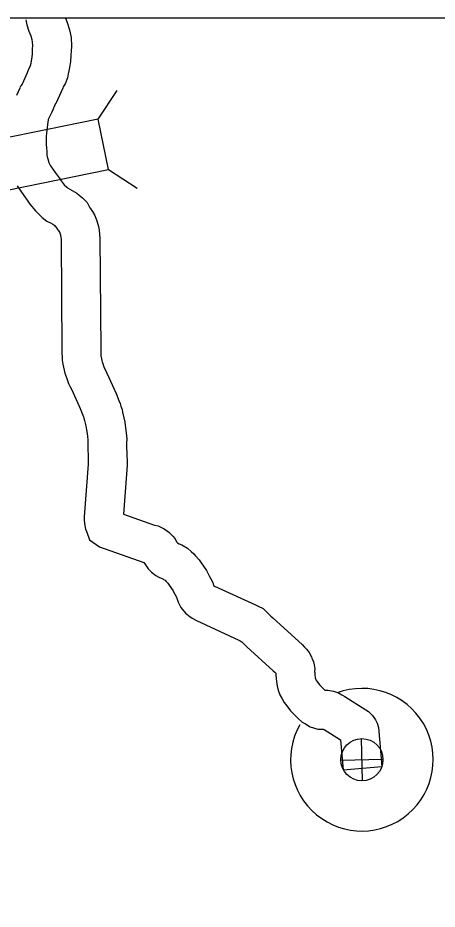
# Model space of a CAD drawing. Extents: x 1377389 to 1380723, y 1168351 to 1170484.
# Drawn here: x 1377841.4 to 1377873.7, y 1170320 to 1170388.8 of the extents above; entities that cross this region are included whole.
import ezdxf

# ---------------------------------------------------------------- set-up
doc = ezdxf.new("R2010")
doc.units = 0
doc.layers.add('B_Fill', color=7, linetype='Continuous')
doc.layers.add('B_Text', color=7, linetype='Continuous')

msp = doc.modelspace()

# ---------------------------------------------------------------- linework, layer by layer
at = {"layer": 'B_Fill'}
for p, q in [((1377847.561, 1170380.966), (1377849.016, 1170383.169)), ((1377848.355, 1170377.086), (1377850.558, 1170375.631)), ((1377867.934, 1170329.93), (1377867.859, 1170333.185)), ((1377866.269, 1170331.52), (1377869.524, 1170331.595)), ((1377866.44, 1170330.785), (1377869.429, 1170331.042))]:
    msp.add_line(p, q, dxfattribs=at)
for points in [[(1377841.937, 1170388.771), (1377841.945, 1170388.714)], [(1377845.02, 1170388.771), (1377845.029, 1170388.74), (1377845.165, 1170388.398), (1377845.346, 1170387.848), (1377845.454, 1170387.245), (1377845.49, 1170386.596), (1377845.456, 1170386.202), (1377845.447, 1170385.883), (1377845.412, 1170385.406), (1377845.342, 1170384.952), (1377845.293, 1170384.686), (1377845.244, 1170384.442), (1377845.177, 1170384.148), (1377845.011, 1170383.681), (1377844.86, 1170383.437), (1377844.824, 1170383.349), (1377844.317, 1170382.207), (1377844.282, 1170382.154)], [(1377841.965, 1170388.604), (1377842.049, 1170388.227), (1377842.196, 1170387.745), (1377842.344, 1170387.374), (1377842.43, 1170387.111), (1377842.469, 1170386.896), (1377842.483, 1170386.645), (1377842.459, 1170386.375), (1377842.45, 1170386.032), (1377842.429, 1170385.745), (1377842.384, 1170385.453), (1377842.347, 1170385.255), (1377842.311, 1170385.075), (1377842.29, 1170384.986), (1377842.175, 1170384.8), (1377842.063, 1170384.522), (1377841.675, 1170383.649), (1377841.592, 1170383.523), (1377841.505, 1170383.361)], [(1377841.51, 1170383.358), (1377841.256, 1170382.77)], [(1377844.264, 1170382.167), (1377843.97, 1170381.489), (1377843.785, 1170381.127), (1377843.703, 1170380.937), (1377843.681, 1170380.877), (1377843.666, 1170380.754), (1377843.588, 1170380.093), (1377843.573, 1170379.905), (1377843.55, 1170379.59), (1377843.544, 1170379.402), (1377843.539, 1170379.084), (1377843.54, 1170378.977), (1377843.559, 1170378.74), (1377843.583, 1170378.449), (1377843.602, 1170378.167), (1377843.626, 1170378.048), (1377843.668, 1170377.89), (1377843.754, 1170377.625), (1377843.791, 1170377.518), (1377843.879, 1170377.357), (1377844.05, 1170377.092), (1377844.226, 1170376.851), (1377844.533, 1170376.434), (1377844.687, 1170376.2), (1377844.939, 1170375.904), (1377845.133, 1170375.706), (1377845.177, 1170375.662), (1377845.549, 1170375.451), (1377845.896, 1170375.249), (1377846.085, 1170375.101), (1377846.343, 1170374.893), (1377846.689, 1170374.529), (1377846.9, 1170374.124)], [(1377841.299, 1170375.823), (1377841.577, 1170375.392), (1377841.807, 1170375.077), (1377842.07, 1170374.719), (1377842.283, 1170374.397), (1377842.722, 1170373.879), (1377843.014, 1170373.582), (1377843.218, 1170373.382), (1377843.593, 1170373.081), (1377843.875, 1170372.952), (1377844.051, 1170372.852), (1377844.208, 1170372.76), (1377844.221, 1170372.75), (1377844.242, 1170372.733)], [(1377846.914, 1170374.134), (1377846.94, 1170374.1), (1377847.109, 1170373.838), (1377847.294, 1170373.528), (1377847.455, 1170373.111), (1377847.575, 1170372.677), (1377847.618, 1170372.419), (1377847.665, 1170372.041), (1377847.688, 1170371.805), (1377847.759, 1170363.192), (1377847.76, 1170362.673), (1377847.769, 1170362.632), (1377847.797, 1170362.482), (1377847.829, 1170362.357), (1377847.862, 1170362.237), (1377847.903, 1170362.111), (1377847.967, 1170361.922), (1377848.013, 1170361.786), (1377848.061, 1170361.699), (1377848.225, 1170361.374), (1377848.938, 1170359.789), (1377849.141, 1170359.25), (1377849.237, 1170359.026), (1377849.295, 1170358.832), (1377849.389, 1170358.57), (1377849.438, 1170358.36), (1377849.523, 1170357.917), (1377849.597, 1170357.594), (1377849.671, 1170357.163), (1377849.722, 1170356.762), (1377849.749, 1170356.316), (1377849.748, 1170355.974), (1377849.741, 1170355.62), (1377849.744, 1170355.53), (1377849.762, 1170355.29), (1377849.771, 1170355.028), (1377849.784, 1170354.618)], [(1377844.219, 1170372.714), (1377844.243, 1170372.686), (1377844.291, 1170372.641), (1377844.424, 1170372.454), (1377844.476, 1170372.385), (1377844.561, 1170372.254), (1377844.587, 1170372.209), (1377844.602, 1170372.171), (1377844.641, 1170372.029), (1377844.648, 1170371.988), (1377844.683, 1170371.707), (1377844.689, 1170371.643), (1377844.759, 1170363.176), (1377844.761, 1170362.372), (1377844.825, 1170362.055), (1377844.868, 1170361.826), (1377844.928, 1170361.593), (1377844.987, 1170361.375), (1377845.057, 1170361.164), (1377845.126, 1170360.956), (1377845.257, 1170360.576), (1377845.402, 1170360.309), (1377845.516, 1170360.082), (1377846.164, 1170358.644), (1377846.356, 1170358.133), (1377846.413, 1170358.001), (1377846.444, 1170357.897), (1377846.505, 1170357.726), (1377846.587, 1170357.3), (1377846.654, 1170357.006), (1377846.703, 1170356.719), (1377846.733, 1170356.481), (1377846.749, 1170356.228), (1377846.748, 1170356.008), (1377846.74, 1170355.6), (1377846.748, 1170355.369), (1377846.766, 1170355.129), (1377846.772, 1170354.93), (1377846.786, 1170354.519)], [(1377846.786, 1170354.519), (1377846.791, 1170354.352), (1377846.474, 1170350.301), (1377846.482, 1170350.048), (1377846.491, 1170349.78), (1377846.575, 1170349.337), (1377846.67, 1170349.096), (1377846.875, 1170348.509), (1377847.645, 1170347.97), (1377851.065, 1170346.766), (1377851.189, 1170346.578), (1377851.397, 1170346.286), (1377851.531, 1170346.161), (1377851.657, 1170346.026), (1377851.997, 1170345.768), (1377852.231, 1170345.632), (1377852.53, 1170345.5), (1377852.596, 1170345.467), (1377852.709, 1170345.404), (1377852.781, 1170345.332), (1377852.852, 1170345.257), (1377852.927, 1170345.175), (1377852.97, 1170345.105), (1377853.208, 1170344.76), (1377853.33, 1170344.587), (1377853.369, 1170344.511), (1377853.466, 1170344.321), (1377853.581, 1170344.1), (1377853.617, 1170344.032), (1377853.622, 1170344.017), (1377853.723, 1170343.715), (1377853.933, 1170343.288), (1377854.277, 1170342.849), (1377854.614, 1170342.607), (1377854.808, 1170342.481), (1377855.146, 1170342.286), (1377858.412, 1170340.784), (1377858.517, 1170340.733), (1377858.636, 1170340.636), (1377858.802, 1170340.462), (1377859.025, 1170340.265), (1377861.042, 1170338.424), (1377861.181, 1170338.307), (1377861.255, 1170338.221), (1377861.259, 1170338.093), (1377861.292, 1170337.808), (1377861.309, 1170337.59), (1377861.355, 1170337.223), (1377861.463, 1170336.842), (1377861.578, 1170336.551), (1377861.742, 1170336.249), (1377861.906, 1170335.972), (1377862.098, 1170335.703), (1377862.395, 1170335.34), (1377862.711, 1170334.995), (1377863.01, 1170334.715), (1377863.297, 1170334.464), (1377863.543, 1170334.324), (1377863.915, 1170334.098), (1377864.504, 1170333.912), (1377864.901, 1170333.925), (1377864.918, 1170333.925), (1377864.987, 1170333.882), (1377866.242, 1170333.093), (1377866.44, 1170330.785)], [(1377849.784, 1170354.618), (1377849.795, 1170354.284), (1377849.498, 1170350.498), (1377851.898, 1170349.654), (1377852.187, 1170349.591), (1377852.587, 1170349.394), (1377852.797, 1170349.257), (1377852.996, 1170349.113), (1377853.155, 1170348.964), (1377853.322, 1170348.79), (1377853.48, 1170348.593), (1377853.599, 1170348.373), (1377853.66, 1170348.281), (1377853.803, 1170348.218), (1377854.001, 1170348.119), (1377854.449, 1170347.867), (1377854.73, 1170347.626), (1377854.925, 1170347.429), (1377855.041, 1170347.309), (1377855.34, 1170346.983), (1377855.488, 1170346.738), (1377855.67, 1170346.475), (1377855.906, 1170346.139), (1377856.038, 1170345.88), (1377856.133, 1170345.695), (1377856.233, 1170345.502), (1377856.388, 1170345.215), (1377856.46, 1170344.991), (1377856.529, 1170344.952), (1377859.691, 1170343.497), (1377859.904, 1170343.394), (1377860.276, 1170343.223), (1377860.58, 1170342.921), (1377860.675, 1170342.843), (1377860.882, 1170342.628), (1377861.03, 1170342.496), (1377863.021, 1170340.68), (1377863.293, 1170340.45), (1377863.476, 1170340.239), (1377863.618, 1170340.094), (1377863.83, 1170339.821), (1377864.01, 1170339.489), (1377864.039, 1170339.389), (1377864.056, 1170339.35), (1377864.164, 1170339.118), (1377864.208, 1170338.87), (1377864.268, 1170338.572), (1377864.253, 1170338.347), (1377864.254, 1170338.311), (1377864.278, 1170338.097), (1377864.294, 1170337.895), (1377864.303, 1170337.823), (1377864.306, 1170337.814), (1377864.352, 1170337.729), (1377864.421, 1170337.612), (1377864.481, 1170337.528), (1377864.664, 1170337.305), (1377864.847, 1170337.106), (1377865.023, 1170336.94), (1377865.042, 1170336.924), (1377865.268, 1170336.922), (1377865.712, 1170336.844), (1377866.091, 1170336.707), (1377866.351, 1170336.566), (1377866.576, 1170336.426), (1377868.213, 1170335.397), (1377868.397, 1170335.283), (1377868.536, 1170335.153), (1377868.723, 1170334.978), (1377868.955, 1170334.633), (1377869.064, 1170334.368), (1377869.17, 1170334.051), (1377869.429, 1170331.042)]]:
    msp.add_lwpolyline(points, dxfattribs=at)
msp.add_lwpolyline([(1377847.561, 1170380.966), (1377835.923, 1170378.585), (1377836.716, 1170374.705), (1377848.355, 1170377.086)], close=True, dxfattribs=at)
msp.add_circle((1377867.897, 1170331.558), 1.628, dxfattribs=at)
msp.add_arc((1377867.897, 1170331.558), 5.5, 150.57258, 110.40992, dxfattribs=at)
at = {"layer": 'B_Text'}
msp.add_lwpolyline([(1377549.76, 1170388.771), (1378279.156, 1170388.771), (1378279.156, 1169604.285), (1377549.76, 1169604.285)], close=True, dxfattribs=at)

doc.saveas('drawing.dxf')
